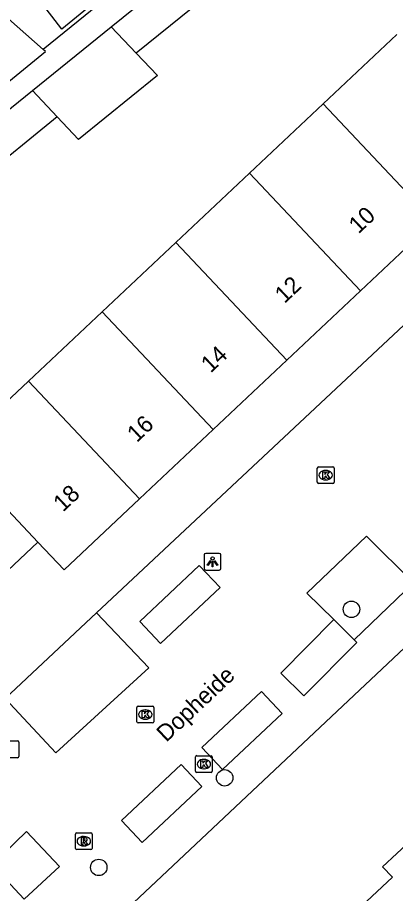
# Model space of a CAD drawing. Extents: x 161882 to 162509, y 381687 to 382379.
# Drawn here: x 162387.3 to 162409.8, y 381825.5 to 381877.6 of the extents above; entities that cross this region are included whole.
import ezdxf

# ---------------------------------------------------------------- set-up
doc = ezdxf.new("R2010")
doc.units = 0
for name, color, linetype in [('IMGEO_Boom', 7, 'Continuous'), ('IMGEO_Kolk', 7, 'Continuous'), ('IMGEO_Lichtpunt', 7, 'Continuous'), ('IMGEO_Openbare_ruimte_label', 7, 'Continuous'), ('IMGEO_Pand', 7, 'Continuous'), ('IMGEO_Pand_nummerreeks', 7, 'Continuous'), ('IMGEO_Parkeervlak_open', 7, 'Continuous'), ('IMGEO_Rijbaan_lokaal_open', 7, 'Continuous'), ('IMGEO_Rioolput', 7, 'Continuous'), ('IMGEO_Voetpad_open', 7, 'Continuous')]:
    doc.layers.add(name, color=color, linetype=linetype)

msp = doc.modelspace()

# ---------------------------------------------------------------- linework, layer by layer
at = {"layer": 'IMGEO_Boom'}
for centre in [(162407.229, 381842.384), (162399.679, 381832.347), (162392.185, 381827.008)]:
    msp.add_circle(centre, 0.489, dxfattribs=at)
at = {"layer": 'IMGEO_Kolk'}
for p, q in [((162405.196, 381849.95), (162405.196, 381850.802)), ((162405.271, 381850.876), (162406.123, 381850.876)), ((162405.684, 381850.656), (162405.709, 381850.656)), ((162406.197, 381850.802), (162406.197, 381849.95)), ((162406.123, 381849.876), (162405.271, 381849.876)), ((162405.707, 381850.096), (162405.682, 381850.096)), ((162394.531, 381836.614), (162395.383, 381836.614)), ((162394.456, 381835.688), (162394.456, 381836.54)), ((162394.944, 381836.394), (162394.969, 381836.394)), ((162395.457, 381836.54), (162395.457, 381835.688)), ((162395.383, 381835.614), (162394.531, 381835.614)), ((162394.967, 381835.834), (162394.942, 381835.834)), ((162397.944, 381832.74), (162397.944, 381833.592)), ((162398.019, 381833.666), (162398.871, 381833.666)), ((162398.432, 381833.446), (162398.457, 381833.446)), ((162398.945, 381833.592), (162398.945, 381832.74)), ((162398.871, 381832.666), (162398.019, 381832.666)), ((162398.455, 381832.886), (162398.43, 381832.886))]:
    msp.add_line(p, q, dxfattribs=at)
for points in [[(162405.196, 381849.95), (162405.196, 381850.802)], [(162405.271, 381850.876), (162406.123, 381850.876)], [(162406.197, 381850.802), (162406.197, 381849.95)], [(162405.517, 381850.576), (162405.64, 381850.576), (162405.64, 381850.425), (162405.77, 381850.576), (162405.934, 381850.576), (162405.788, 381850.425), (162405.941, 381850.176), (162405.789, 381850.176), (162405.704, 381850.34), (162405.64, 381850.273), (162405.64, 381850.176), (162405.517, 381850.176), (162405.517, 381850.576)], [(162406.123, 381849.876), (162405.271, 381849.876)], [(162394.531, 381836.614), (162395.383, 381836.614)], [(162394.456, 381835.688), (162394.456, 381836.54)], [(162394.777, 381836.314), (162394.9, 381836.314), (162394.9, 381836.163), (162395.03, 381836.314), (162395.194, 381836.314), (162395.048, 381836.163), (162395.201, 381835.914), (162395.049, 381835.914), (162394.964, 381836.078), (162394.9, 381836.011), (162394.9, 381835.914), (162394.777, 381835.914), (162394.777, 381836.314)], [(162395.457, 381836.54), (162395.457, 381835.688)], [(162395.383, 381835.614), (162394.531, 381835.614)], [(162397.944, 381832.74), (162397.944, 381833.592)], [(162398.019, 381833.666), (162398.871, 381833.666)], [(162398.945, 381833.592), (162398.945, 381832.74)], [(162398.265, 381833.366), (162398.388, 381833.366), (162398.388, 381833.215), (162398.518, 381833.366), (162398.682, 381833.366), (162398.536, 381833.215), (162398.689, 381832.966), (162398.537, 381832.966), (162398.452, 381833.13), (162398.388, 381833.063), (162398.388, 381832.966), (162398.265, 381832.966), (162398.265, 381833.366)], [(162398.871, 381832.666), (162398.019, 381832.666)]]:
    msp.add_lwpolyline(points, dxfattribs=at)
for centre, start, end in [((162405.273, 381850.8), 91.552, 178.448), ((162405.273, 381850.8), 91.552, 178.448), ((162406.121, 381850.8), 1.552, 88.448), ((162406.121, 381850.8), 1.552, 88.448), ((162405.273, 381849.952), 181.552, 268.448), ((162405.273, 381849.952), 181.552, 268.448), ((162406.121, 381849.952), 271.552, 358.448), ((162406.121, 381849.952), 271.552, 358.448), ((162394.533, 381836.538), 91.552, 178.448), ((162394.533, 381836.538), 91.552, 178.448), ((162395.381, 381836.538), 1.552, 88.448), ((162395.381, 381836.538), 1.552, 88.448), ((162394.533, 381835.69), 181.552, 268.448), ((162394.533, 381835.69), 181.552, 268.448), ((162395.381, 381835.69), 271.552, 358.448), ((162395.381, 381835.69), 271.552, 358.448), ((162398.021, 381833.59), 91.552, 178.448), ((162398.021, 381833.59), 91.552, 178.448), ((162398.869, 381833.59), 1.552, 88.448), ((162398.869, 381833.59), 1.552, 88.448), ((162398.021, 381832.742), 181.552, 268.448), ((162398.021, 381832.742), 181.552, 268.448), ((162398.869, 381832.742), 271.552, 358.448), ((162398.869, 381832.742), 271.552, 358.448)]:
    msp.add_arc(centre, 0.0765, start, end, dxfattribs=at)
for centre, major_axis, ratio, start_param, end_param in [((162405.683, 381850.376), (-0.387, 0.002), 0.722429, 4.712389, 7.853982), ((162405.708, 381850.376), (-0.39, 0.002), 0.717154, 1.570796, 4.712389), ((162394.943, 381836.114), (-0.387, 0.002), 0.722429, 4.712389, 7.853982), ((162394.968, 381836.114), (-0.39, 0.002), 0.717154, 1.570796, 4.712389), ((162398.431, 381833.166), (-0.387, 0.002), 0.722429, 4.712389, 7.853982), ((162398.456, 381833.166), (-0.39, 0.002), 0.717154, 1.570796, 4.712389)]:
    msp.add_ellipse(centre, major_axis=major_axis, ratio=ratio, start_param=start_param, end_param=end_param, dxfattribs=at)
at = {"layer": 'IMGEO_Lichtpunt'}
for p, q in [((162398.459, 381845.623), (162398.459, 381844.816)), ((162398.459, 381845.623), (162398.459, 381844.816)), ((162399.361, 381845.718), (162398.553, 381845.718)), ((162399.361, 381845.718), (162398.553, 381845.718)), ((162399.455, 381844.816), (162399.455, 381845.623)), ((162399.455, 381844.816), (162399.455, 381845.623)), ((162398.553, 381844.722), (162399.361, 381844.722)), ((162398.553, 381844.722), (162399.361, 381844.722))]:
    msp.add_line(p, q, dxfattribs=at)
for points in [[(162398.833, 381845.287), (162398.872, 381845.259), (162398.684, 381844.997), (162398.646, 381845.024), (162398.833, 381845.287)], [(162398.935, 381845.239), (162398.982, 381845.239), (162398.982, 381844.917), (162398.935, 381844.917), (162398.935, 381845.239)], [(162399.045, 381845.259), (162399.083, 381845.286), (162399.27, 381845.024), (162399.231, 381844.996), (162399.045, 381845.259)]]:
    msp.add_lwpolyline(points, dxfattribs=at)
msp.add_circle((162398.958, 381845.421), 0.0994, dxfattribs=at)
for centre, start, end in [((162398.553, 381845.623), 90, 180), ((162398.553, 381845.623), 90, 180), ((162399.361, 381845.623), 0, 90), ((162399.361, 381845.623), 0, 90), ((162398.553, 381844.816), 180, 270), ((162398.553, 381844.816), 180, 270), ((162399.361, 381844.816), 270, 0), ((162399.361, 381844.816), 270, 360)]:
    msp.add_arc(centre, 0.0946, start, end, dxfattribs=at)
at = {"layer": 'IMGEO_Pand'}
for points in [[(162388.867, 381875.731), (162380.771, 381882.891), (162378.411, 381880.322), (162383.799, 381875.372), (162382.638, 381874.212), (162380.209, 381872.231)], [(162392.038, 381881.494), (162393.378, 381879.752), (162389.991, 381876.951), (162388.651, 381878.694), (162392.038, 381881.494)], [(162392.927, 381877.09), (162397.621, 381880.891)], [(162399.105, 381879.318), (162394.411, 381875.518)], [(162388.233, 381873.29), (162392.927, 381877.09)], [(162394.411, 381875.518), (162392.927, 381877.09)], [(162409.922, 381876.629), (162405.536, 381872.499)], [(162382.076, 381869.96), (162384.505, 381871.941), (162389.004, 381875.61), (162388.867, 381875.731)], [(162394.411, 381875.518), (162395.671, 381874.18), (162390.972, 381870.374), (162389.716, 381871.717)], [(162383.54, 381869.489), (162388.233, 381873.29)], [(162388.233, 381873.29), (162389.716, 381871.717)], [(162405.536, 381872.499), (162401.152, 381868.37)], [(162412.146, 381865.49), (162405.536, 381872.499)], [(162389.716, 381871.717), (162385.022, 381867.917)], [(162401.152, 381868.37), (162396.767, 381864.241)], [(162407.762, 381861.361), (162401.152, 381868.37)], [(162407.762, 381861.361), (162412.146, 381865.49)], [(162396.767, 381864.241), (162392.383, 381860.112)], [(162396.767, 381864.241), (162403.378, 381857.232)], [(162403.378, 381857.232), (162407.762, 381861.361)], [(162392.383, 381860.112), (162387.997, 381855.982)], [(162392.383, 381860.112), (162398.993, 381853.102)], [(162398.993, 381853.102), (162403.378, 381857.232)], [(162382.003, 381853.632), (162383.277, 381854.832), (162384.923, 381853.086), (162387.997, 381855.982)], [(162387.997, 381855.982), (162394.608, 381848.973)], [(162394.608, 381848.973), (162398.993, 381853.102)], [(162388.563, 381846.387), (162386.49, 381848.587)], [(162394.608, 381848.973), (162390.114, 381844.741), (162388.563, 381846.387)], [(162384.274, 381842.348), (162388.563, 381846.387)], [(162412.188, 381828.836), (162411.632, 381829.429), (162409.083, 381827.047), (162409.665, 381826.424), (162407.83, 381824.709)]]:
    msp.add_lwpolyline(points, dxfattribs=at)
at = {"layer": 'IMGEO_Parkeervlak_open'}
for points in [[(162392.054, 381842.176), (162386.615, 381837.08)], [(162407.385, 381840.57), (162406.177, 381841.768)]]:
    msp.add_lwpolyline(points, dxfattribs=at)
at = {"layer": 'IMGEO_Rijbaan_lokaal_open'}
for points in [[(162435.163, 381882.568), (162392.054, 381842.176)], [(162406.177, 381841.768), (162404.579, 381843.352), (162408.119, 381846.74), (162410.925, 381843.958), (162407.385, 381840.57)], [(162395.857, 381840.35), (162394.623, 381841.662), (162398.17, 381844.999), (162399.404, 381843.687), (162395.857, 381840.35)], [(162414.428, 381843.9), (162376.404, 381808.113)], [(162392.054, 381842.176), (162395.155, 381838.906), (162389.619, 381833.842), (162386.615, 381837.08)], [(162407.385, 381840.57), (162407.546, 381840.411), (162404.386, 381837.224), (162403.017, 381838.581), (162406.177, 381841.768)], [(162401.871, 381837.485), (162403.106, 381836.173), (162399.559, 381832.836), (162398.325, 381834.148), (162401.871, 381837.485)], [(162393.54, 381829.813), (162397.087, 381833.15), (162398.321, 381831.838), (162394.774, 381828.501), (162393.54, 381829.813)], [(162385.812, 381827.169), (162387.891, 381829.142), (162389.846, 381827.068), (162387.75, 381825.11), (162385.812, 381827.169)]]:
    msp.add_lwpolyline(points, dxfattribs=at)
at = {"layer": 'IMGEO_Rioolput'}
for p, q in [((162386.495, 381834.546), (162387.347, 381834.546)), ((162387.421, 381834.472), (162387.421, 381833.62)), ((162387.347, 381833.546), (162386.495, 381833.546)), ((162390.794, 381828.145), (162390.794, 381828.997)), ((162390.869, 381829.071), (162391.721, 381829.071)), ((162391.282, 381828.851), (162391.307, 381828.851)), ((162391.795, 381828.997), (162391.795, 381828.145)), ((162391.305, 381828.291), (162391.28, 381828.291)), ((162391.721, 381828.071), (162390.869, 381828.071))]:
    msp.add_line(p, q, dxfattribs=at)
for points in [[(162386.495, 381834.546), (162387.347, 381834.546)], [(162387.421, 381834.472), (162387.421, 381833.62)], [(162387.347, 381833.546), (162386.495, 381833.546)], [(162390.794, 381828.145), (162390.794, 381828.997)], [(162390.869, 381829.071), (162391.721, 381829.071)], [(162391.383, 381828.769), (162391.131, 381828.771), (162391.131, 381828.371)], [(162391.795, 381828.997), (162391.795, 381828.145)], [(162391.131, 381828.371), (162391.255, 381828.371), (162391.255, 381828.533), (162391.266, 381828.533)], [(162391.309, 381828.69), (162391.255, 381828.69), (162391.255, 381828.609)], [(162391.255, 381828.609), (162391.307, 381828.609)], [(162391.313, 381828.504), (162391.384, 381828.371), (162391.524, 381828.371), (162391.459, 381828.497)], [(162391.721, 381828.071), (162390.869, 381828.071)]]:
    msp.add_lwpolyline(points, dxfattribs=at)
for centre, radius, start, end in [((162387.345, 381834.47), 0.0765, 1.552, 88.448), ((162387.345, 381834.47), 0.0765, 1.552, 88.448), ((162387.345, 381833.622), 0.0765, 271.552, 358.448), ((162387.345, 381833.622), 0.0765, 271.552, 358.448), ((162390.871, 381828.995), 0.0765, 91.552, 178.448), ((162390.871, 381828.995), 0.0765, 91.552, 178.448), ((162391.382, 381828.659), 0.109, 350.3612, 89.416), ((162391.719, 381828.995), 0.0765, 1.552, 88.448), ((162391.719, 381828.995), 0.0765, 1.552, 88.448), ((162391.265, 381828.48), 0.0533, 26.0293, 88.6989), ((162391.291, 381828.798), 0.19, 274.7715, 282.9687), ((162391.315, 381828.594), 0.0964, 77.0061, 93.1865), ((162391.329, 381828.651), 0.0378, 276.6634, 79.6772), ((162391.38, 381828.659), 0.112, 277.5842, 350.9817), ((162391.364, 381828.444), 0.108, 29.5134, 73.7905), ((162390.871, 381828.147), 0.0765, 181.552, 268.448), ((162390.871, 381828.147), 0.0765, 181.552, 268.448), ((162391.719, 381828.147), 0.0765, 271.552, 358.448), ((162391.719, 381828.147), 0.0765, 271.552, 358.448)]:
    msp.add_arc(centre, radius, start, end, dxfattribs=at)
for centre, major_axis, ratio, start_param, end_param in [((162391.281, 381828.571), (-0.387, 0.002), 0.722429, 4.712389, 7.853982), ((162391.306, 381828.571), (-0.39, 0.002), 0.717154, 1.570796, 4.712389)]:
    msp.add_ellipse(centre, major_axis=major_axis, ratio=ratio, start_param=start_param, end_param=end_param, dxfattribs=at)
at = {"layer": 'IMGEO_Voetpad_open'}
msp.add_lwpolyline([(162394.198, 381880.059), (162388.867, 381875.731)], dxfattribs=at)

# ---------------------------------------------------------------- texts
at = {"layer": 'IMGEO_Openbare_ruimte_label'}
msp.add_text('Dopheide', height=1, rotation=43.2569, dxfattribs=at).set_placement((162396.201, 381834.43))
at = {"layer": 'IMGEO_Pand_nummerreeks'}
for s, rotation, p in [('10', 43.2813, (162407.646, 381864.714)), ('12', 43.2813, (162403.243, 381860.567)), ('14', 43.2813, (162398.847, 381856.427)), ('16', 43.2813, (162394.448, 381852.284)), ('18', 43.2812, (162390.052, 381848.145))]:
    msp.add_text(s, height=1, rotation=rotation, dxfattribs=at).set_placement(p)

doc.saveas('drawing.dxf')
